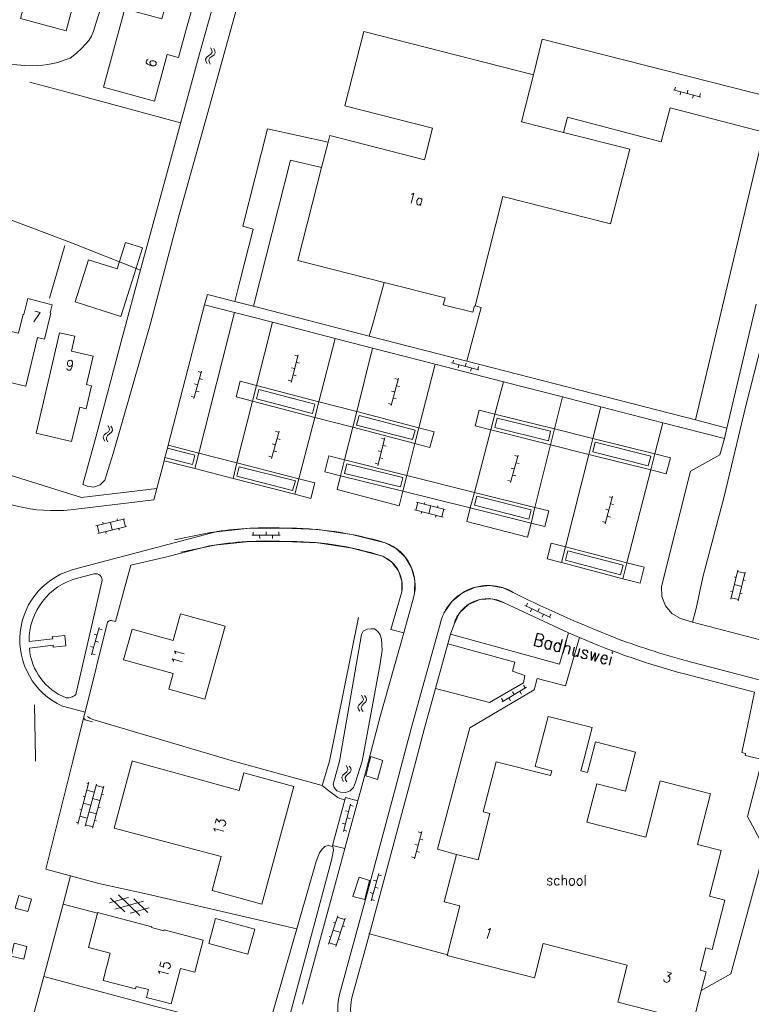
# Model space of a CAD drawing. Header units: metres. Extents: x 189705 to 199106, y 581686 to 588448.
# Tile 465 of 555: x 198479 to 198593, y 585462 to 585615. Entities that reach past the tile are written whole.
import ezdxf

# ---------------------------------------------------------------- set-up
doc = ezdxf.new("R2010")
doc.units = ezdxf.units.M
doc.layers.add('B-WA-OG-GBKN-G', color=7, linetype='Continuous', lineweight=18)
doc.styles.add('Style-STANDARD', font='STANDARD.shx')

msp = doc.modelspace()

# ---------------------------------------------------------------- linework, layer by layer
at = {"layer": 'B-WA-OG-GBKN-G'}
for p, q in [((198509.076, 585610.277), (198508.884, 585610.638)), ((198508.113, 585608.881), (198508.29, 585609.17)), ((198508.29, 585609.17), (198508.614, 585609.416)), ((198508.614, 585609.416), (198508.939, 585609.663)), ((198508.772, 585609.054), (198509.099, 585609.309)), ((198508.939, 585609.663), (198509.113, 585609.943)), ((198509.113, 585609.943), (198509.076, 585610.277)), ((198509.099, 585609.309), (198509.425, 585609.554)), ((198509.56, 585610.168), (198509.369, 585610.529)), ((198509.425, 585609.554), (198509.599, 585609.833)), ((198509.599, 585609.833), (198509.56, 585610.168)), ((198508.153, 585608.556), (198508.113, 585608.881)), ((198508.345, 585608.197), (198508.153, 585608.556)), ((198508.603, 585608.775), (198508.772, 585609.054)), ((198508.64, 585608.449), (198508.603, 585608.775)), ((198508.83, 585608.088), (198508.64, 585608.449)), ((198580.97, 585604.538), (198580.845, 585604.054)), ((198580.651, 585604.104), (198584.911, 585603.001)), ((198581.813, 585603.803), (198581.688, 585603.319)), ((198582.906, 585604.037), (198582.781, 585603.553)), ((198583.749, 585603.302), (198583.624, 585602.818)), ((198584.842, 585603.536), (198584.717, 585603.051)), ((198521.359, 585558.743), (198522.475, 585562.999)), ((198521.94, 585562.933), (198522.424, 585562.806)), ((198522.171, 585561.839), (198522.654, 585561.712)), ((198546.24, 585561.772), (198550.498, 585560.664)), ((198546.56, 585562.205), (198546.434, 585561.722)), ((198506.304, 585556.24), (198507.474, 585560.482)), ((198506.939, 585560.422), (198507.421, 585560.289)), ((198521.433, 585560.998), (198521.917, 585560.871)), ((198547.401, 585561.47), (198547.275, 585560.986)), ((198548.495, 585561.702), (198548.369, 585561.218)), ((198549.337, 585560.966), (198549.211, 585560.482)), ((198550.431, 585561.198), (198550.305, 585560.714)), ((198507.155, 585559.325), (198507.637, 585559.192)), ((198520.926, 585559.063), (198521.41, 585558.937)), ((198521.663, 585559.904), (198522.147, 585559.777)), ((198536.877, 585555.134), (198538.006, 585559.387)), ((198537.471, 585559.322), (198537.954, 585559.194)), ((198506.407, 585558.494), (198506.889, 585558.361)), ((198506.623, 585557.397), (198507.105, 585557.264)), ((198536.958, 585557.389), (198537.441, 585557.261)), ((198537.698, 585558.227), (198538.181, 585558.099)), ((198505.875, 585556.566), (198506.357, 585556.433)), ((198537.185, 585556.294), (198537.668, 585556.166)), ((198536.445, 585555.456), (198536.928, 585555.327)), ((198492.711, 585550.834), (198493.029, 585551.09)), ((198493.15, 585551.707), (198492.95, 585552.063)), ((198493.029, 585551.09), (198493.196, 585551.374)), ((198493.196, 585551.374), (198493.15, 585551.707)), ((198493.638, 585551.611), (198493.437, 585551.967)), ((198493.518, 585550.993), (198493.685, 585551.277)), ((198493.685, 585551.277), (198493.638, 585551.611)), ((198518.328, 585546.942), (198519.498, 585551.184)), ((198518.963, 585551.124), (198519.445, 585550.991)), ((198492.224, 585550.287), (198492.393, 585550.581)), ((198492.272, 585549.963), (198492.224, 585550.287)), ((198492.473, 585549.609), (198492.272, 585549.963)), ((198492.393, 585550.581), (198492.711, 585550.834)), ((198492.716, 585550.194), (198492.878, 585550.476)), ((198492.761, 585549.868), (198492.716, 585550.194)), ((198492.96, 585549.513), (198492.761, 585549.868)), ((198492.878, 585550.476), (198493.199, 585550.74)), ((198493.199, 585550.74), (198493.518, 585550.993)), ((198519.179, 585550.027), (198519.661, 585549.894)), ((198534.812, 585545.87), (198535.903, 585550.133)), ((198535.369, 585550.063), (198535.854, 585549.939)), ((198518.431, 585549.196), (198518.913, 585549.063)), ((198518.647, 585548.099), (198519.129, 585547.966)), ((198534.873, 585548.125), (198535.358, 585548.001)), ((198535.606, 585548.97), (198536.09, 585548.846)), ((198517.899, 585547.268), (198518.381, 585547.135)), ((198535.11, 585547.033), (198535.594, 585546.909)), ((198555.399, 585543.2), (198556.577, 585547.439)), ((198556.042, 585547.381), (198556.524, 585547.247)), ((198534.377, 585546.188), (198534.862, 585546.064)), ((198555.506, 585545.454), (198555.988, 585545.32)), ((198556.256, 585546.283), (198556.738, 585546.149)), ((198554.971, 585543.527), (198555.452, 585543.393)), ((198555.72, 585544.356), (198556.202, 585544.222)), ((198570.079, 585536.813), (198571.212, 585541.065)), ((198570.678, 585541), (198571.161, 585540.871)), ((198544.958, 585537.836), (198540.504, 585538.985)), ((198540.698, 585538.935), (198540.997, 585540.097)), ((198545.258, 585538.998), (198540.804, 585540.147)), ((198542.014, 585539.835), (198542.089, 585540.125)), ((198542.731, 585538.41), (198543.031, 585539.572)), ((198544.046, 585539.311), (198544.121, 585539.601)), ((198544.764, 585537.886), (198545.064, 585539.048)), ((198570.163, 585539.068), (198570.646, 585538.939)), ((198570.903, 585539.905), (198571.386, 585539.776)), ((198491.103, 585536.465), (198495.571, 585537.561)), ((198494.383, 585537.578), (198494.454, 585537.287)), ((198495.377, 585537.513), (198495.663, 585536.348)), ((198541.543, 585538.407), (198541.617, 585538.698)), ((198543.768, 585537.833), (198543.843, 585538.124)), ((198570.388, 585537.973), (198570.871, 585537.844)), ((198491.298, 585536.513), (198491.583, 585535.348)), ((198491.389, 585535.3), (198495.857, 585536.395)), ((198492.151, 585537.031), (198492.222, 585536.74)), ((198493.337, 585537.013), (198493.623, 585535.848)), ((198494.643, 585536.098), (198494.714, 585535.806)), ((198569.647, 585537.135), (198570.13, 585537.006)), ((198492.605, 585535.598), (198492.677, 585535.307)), ((198515.288, 585535.017), (198519.688, 585535.049)), ((198515.484, 585535.518), (198515.488, 585535.018)), ((198516.488, 585535.026), (198516.492, 585534.526)), ((198517.484, 585535.533), (198517.488, 585535.033)), ((198518.488, 585535.04), (198518.492, 585534.54)), ((198519.484, 585535.548), (198519.488, 585535.048)), ((198589.538, 585525.133), (198590.629, 585529.601)), ((198590.065, 585528.555), (198590.356, 585528.484)), ((198590.581, 585529.407), (198591.747, 585529.123)), ((198590.704, 585524.848), (198591.794, 585529.317)), ((198590.083, 585527.367), (198591.249, 585527.083)), ((198591.498, 585528.103), (198591.79, 585528.032)), ((198589.52, 585526.323), (198589.811, 585526.252)), ((198589.586, 585525.327), (198590.752, 585525.042)), ((198591.001, 585526.064), (198591.292, 585525.993)), ((198557.613, 585524.111), (198561.604, 585522.258)), ((198558.005, 585524.48), (198557.795, 585524.026)), ((198558.702, 585523.605), (198558.491, 585523.152)), ((198559.819, 585523.638), (198559.609, 585523.184)), ((198560.516, 585522.763), (198560.305, 585522.31)), ((198561.633, 585522.796), (198561.423, 585522.342)), ((198491.626, 585520.701), (198490.436, 585516.465)), ((198492.053, 585520.373), (198491.572, 585520.508)), ((198491.302, 585519.546), (198490.82, 585519.681)), ((198490.761, 585517.62), (198490.279, 585517.755)), ((198491.513, 585518.448), (198491.031, 585518.583)), ((198490.972, 585516.522), (198490.49, 585516.657)), ((198554.08, 585509.171), (198557.846, 585511.446)), ((198557.416, 585511.77), (198557.675, 585511.342)), ((198532.275, 585510.204), (198532.508, 585509.869)), ((198532.508, 585509.869), (198532.585, 585509.55)), ((198532.769, 585510.155), (198533.004, 585509.823)), ((198533.004, 585509.823), (198533.084, 585509.505)), ((198555.704, 585510.736), (198555.963, 585510.308)), ((198556.819, 585510.825), (198557.077, 585510.397)), ((198531.865, 585508.676), (198531.726, 585508.377)), ((198531.726, 585508.377), (198531.807, 585508.049)), ((198532.158, 585508.959), (198531.865, 585508.676)), ((198532.451, 585509.253), (198532.158, 585508.959)), ((198532.361, 585508.627), (198532.223, 585508.328)), ((198532.223, 585508.328), (198532.301, 585508.001)), ((198532.653, 585508.913), (198532.361, 585508.627)), ((198532.585, 585509.55), (198532.451, 585509.253)), ((198532.944, 585509.197), (198532.653, 585508.913)), ((198533.084, 585509.505), (198532.944, 585509.197)), ((198553.992, 585509.702), (198554.251, 585509.274)), ((198555.107, 585509.791), (198555.365, 585509.363)), ((198531.807, 585508.049), (198532.041, 585507.715)), ((198532.301, 585508.001), (198532.536, 585507.666)), ((198529.905, 585499.313), (198530.116, 585498.964)), ((198530.395, 585499.234), (198530.609, 585498.887)), ((198529.4, 585497.814), (198529.243, 585497.524)), ((198529.71, 585498.078), (198529.4, 585497.814)), ((198530.021, 585498.353), (198529.71, 585498.078)), ((198529.892, 585497.734), (198529.735, 585497.445)), ((198530.201, 585498.001), (198529.892, 585497.734)), ((198530.173, 585498.641), (198530.021, 585498.353)), ((198530.116, 585498.964), (198530.173, 585498.641)), ((198530.51, 585498.266), (198530.201, 585498.001)), ((198530.669, 585498.565), (198530.51, 585498.266)), ((198530.609, 585498.887), (198530.669, 585498.565)), ((198490.012, 585496.708), (198488.272, 585490.238)), ((198491.169, 585496.397), (198489.429, 585489.927)), ((198489.96, 585496.515), (198489.67, 585496.593)), ((198492.328, 585496.085), (198490.588, 585489.615)), ((198492.276, 585495.892), (198491.117, 585496.204)), ((198529.243, 585497.524), (198529.302, 585497.192)), ((198529.302, 585497.192), (198529.516, 585496.843)), ((198529.735, 585497.445), (198529.793, 585497.113)), ((198529.793, 585497.113), (198530.006, 585496.764)), ((198489.415, 585494.487), (198489.125, 585494.565)), ((198490.844, 585495.19), (198489.687, 585495.501)), ((198492.293, 585494.8), (198492.003, 585494.878)), ((198490.299, 585493.162), (198489.142, 585493.473)), ((198491.731, 585493.864), (198490.572, 585494.176)), ((198530.58, 585493.331), (198529.476, 585489.072)), ((198531.014, 585493.012), (198530.53, 585493.137)), ((198488.869, 585492.459), (198488.58, 585492.537)), ((198491.185, 585491.836), (198490.026, 585492.148)), ((198491.748, 585492.772), (198491.458, 585492.85)), ((198530.279, 585492.169), (198529.795, 585492.295)), ((198488.324, 585490.431), (198488.034, 585490.509)), ((198489.754, 585491.134), (198488.597, 585491.445)), ((198490.64, 585489.808), (198489.481, 585490.12)), ((198491.202, 585490.744), (198490.912, 585490.822)), ((198529.777, 585490.233), (198529.293, 585490.359)), ((198530.512, 585491.076), (198530.028, 585491.201)), ((198530.01, 585489.14), (198529.526, 585489.265)), ((198540.493, 585484.815), (198541.626, 585489.067)), ((198541.092, 585489.002), (198541.575, 585488.873)), ((198540.577, 585487.07), (198541.06, 585486.941)), ((198541.317, 585487.907), (198541.8, 585487.778)), ((198540.802, 585485.975), (198541.285, 585485.846)), ((198540.061, 585485.137), (198540.544, 585485.008)), ((198534.973, 585482.549), (198533.772, 585478.316)), ((198535.399, 585482.22), (198534.918, 585482.356)), ((198534.645, 585481.394), (198534.164, 585481.531)), ((198534.099, 585479.47), (198533.618, 585479.607)), ((198534.853, 585480.296), (198534.372, 585480.432)), ((198493.192, 585478.024), (198496.128, 585478.849)), ((198495.56, 585476.622), (198493.378, 585478.753)), ((198494.052, 585477.007), (198498.478, 585478.25)), ((198497.91, 585476.022), (198494.622, 585479.233)), ((198499.151, 585476.503), (198496.966, 585478.635)), ((198534.307, 585478.372), (198533.826, 585478.508)), ((198496.399, 585476.407), (198499.336, 585477.231)), ((198527.186, 585471.595), (198528.588, 585475.976)), ((198527.951, 585474.972), (198528.237, 585474.88)), ((198528.328, 585471.229), (198529.731, 585475.61)), ((198528.527, 585475.785), (198529.67, 585475.419)), ((198527.887, 585473.785), (198529.03, 585473.419)), ((198529.35, 585474.419), (198529.635, 585474.328)), ((198527.247, 585471.785), (198528.389, 585471.419)), ((198527.251, 585472.783), (198527.537, 585472.692)), ((198528.71, 585472.421), (198528.996, 585472.33))]:
    msp.add_line(p, q, dxfattribs=at)
at = {"layer": 'B-WA-OG-GBKN-G', "flags": 128}
for points in [[(198493.791, 585547.724), (198499.563, 585567.854), (198504.002, 585584.744), (198508.441, 585600.618), (198514.808, 585623.628), (198521.454, 585647.249), (198526.831, 585667.237), (198527.212, 585668.431), (198527.415, 585668.609), (198527.694, 585668.71), (198528.151, 585668.711), (198541.97, 585665.868), (198550.988, 585664.118), (198573.241, 585659.753), (198590.439, 585656.277), (198600.68, 585654.207)], [(198491.07, 585550.256), (198495.17, 585565.644), (198498.036, 585576.184), (198502.348, 585592.083), (198507.142, 585609.684), (198512.723, 585629.622)], [(198505.226, 585614.063), (198507.049, 585620.466), (198503.113, 585621.55), (198501.343, 585615.121)], [(198486.472, 585613.256), (198487.792, 585618.099), (198480.71, 585620.03), (198479.389, 585615.187), (198486.472, 585613.256)], [(198492.379, 585618.555), (198492.254, 585617.961), (198491.417, 585615.396), (198490.707, 585613.237), (198490.402, 585612.424), (198490.021, 585611.789), (198489.514, 585611.23), (198488.853, 585610.519), (198488.066, 585609.782), (198487.101, 585609.046), (198486.162, 585608.69), (198485.171, 585608.36), (198483.647, 585608.029), (198482.098, 585607.851), (198480.091, 585607.876), (198478.821, 585607.978), (198476.484, 585608.282), (198474.325, 585608.891), (198466.882, 585610.795), (198460.074, 585612.698), (198456.687, 585613.702)], [(198501.343, 585615.121), (198495.577, 585616.691), (198492.266, 585604.534), (198500.178, 585602.379), (198502.149, 585609.615), (198503.885, 585609.142), (198505.226, 585614.063)], [(198549.797, 585570.608), (198549.525, 585569.643), (198544.968, 585570.786), (198545.234, 585571.844), (198535.777, 585574.237), (198522.405, 585577.651), (198526.091, 585592.09), (198527.093, 585596.014), (198527.35, 585597.02), (198542.03, 585593.272), (198543.279, 585598.165), (198529.695, 585601.633), (198532.639, 585613.163), (198558.974, 585606.439), (198557.118, 585599.172), (198563.622, 585597.511), (198573.87, 585594.895), (198570.884, 585583.303), (198554.175, 585587.591), (198549.886, 585570.6)], [(198595.929, 585602.907), (198560.301, 585611.996), (198558.974, 585606.439)], [(198480.858, 585605.314), (198487.078, 585603.662), (198504.231, 585598.997)], [(198594.654, 585597.538), (198580.151, 585601.308), (198578.732, 585596.025), (198564.231, 585599.856), (198563.622, 585597.511)], [(198447.154, 585597.585), (198456.444, 585575.458), (198472.641, 585545.947), (198488.863, 585540.858), (198500.561, 585542.269)], [(198527.093, 585596.014), (198517.709, 585598.071), (198513.874, 585582.954), (198515.502, 585582.489), (198513.403, 585574.362)], [(198584.056, 585552.902), (198594.654, 585597.538)], [(198515.552, 585570.541), (198521.282, 585593.182), (198526.091, 585592.09)], [(198476.747, 585584.358), (198483.911, 585581.667)], [(198483.911, 585581.667), (198487.29, 585580.398), (198498.025, 585576.141)], [(198497.048, 585575.482), (198498.33, 585579.613), (198495.707, 585580.45), (198494.374, 585576.333)], [(198483.908, 585571.786), (198484.885, 585575.141), (198486.289, 585579.962)], [(198497.048, 585575.482), (198494.971, 585568.96), (198487.869, 585571.222), (198489.946, 585577.743), (198494.374, 585576.333)], [(198512.625, 585571.295), (198513.403, 585574.362)], [(198534.032, 585567.83), (198535.777, 585574.237)], [(198484.108, 585569.488), (198483.999, 585569.516), (198484.324, 585570.776), (198480.565, 585571.746), (198479.927, 585569.276), (198479.808, 585569.307), (198479.111, 585566.389), (198477.113, 585566.854), (198476.504, 585564.239), (198476.935, 585564.139), (198475.778, 585559.163), (198480.234, 585558.126)], [(198507.962, 585570.754), (198508.386, 585572.386), (198512.625, 585571.295)], [(198512.617, 585571.265), (198512.625, 585571.295)], [(198512.625, 585571.295), (198515.552, 585570.541)], [(198593.501, 585570.893), (198588.941, 585551.645)], [(198480.234, 585558.126), (198482.048, 585565.719), (198483.144, 585565.457), (198484.108, 585569.488)], [(198502.308, 585548.994), (198507.962, 585570.754)], [(198507.042, 585547.777), (198512.576, 585569.567)], [(198512.576, 585569.567), (198507.962, 585570.754)], [(198518.471, 585568.051), (198512.576, 585569.567)], [(198515.552, 585570.541), (198533.489, 585565.922)], [(198549.353, 585564.764), (198550.818, 585570.369), (198549.886, 585570.6)], [(198595.738, 585570.305), (198591.9, 585555.095), (198588.502, 585541.05), (198585.23, 585528.528), (198584.16, 585523.664)], [(198515.998, 585558.248), (198518.471, 585568.051)], [(198528.196, 585565.549), (198518.471, 585568.051)], [(198533.489, 585565.922), (198534.032, 585567.83)], [(198481.837, 585550.874), (198483.916, 585559.718), (198485.439, 585566.431), (198487.84, 585565.886), (198487.313, 585563.564), (198490.65, 585562.807), (198489.649, 585558.396), (198490.439, 585558.217)], [(198528.196, 585565.549), (198525.656, 585555.729)], [(198534.001, 585564.056), (198528.196, 585565.549)], [(198533.489, 585565.922), (198548.64, 585562.021)], [(198531.534, 585554.195), (198534.001, 585564.056)], [(198543.706, 585561.56), (198534.001, 585564.056)], [(198549.353, 585564.764), (198548.64, 585562.021)], [(198548.64, 585562.021), (198584.056, 585552.902)], [(198541.192, 585551.676), (198543.706, 585561.56)], [(198554.303, 585558.834), (198543.706, 585561.56)], [(198515.998, 585558.248), (198513.484, 585558.904), (198512.854, 585556.486), (198515.387, 585555.825)], [(198552.98, 585553.802), (198554.303, 585558.834)], [(198563.437, 585556.485), (198554.303, 585558.834)], [(198481.837, 585550.874), (198487.311, 585549.557), (198488.59, 585554.871), (198489.577, 585554.634), (198490.439, 585558.217)], [(198515.387, 585555.825), (198515.998, 585558.248)], [(198516.36, 585557.637), (198525.044, 585555.358), (198524.663, 585553.887), (198515.994, 585556.185), (198516.36, 585557.637)], [(198525.656, 585555.729), (198515.998, 585558.248)], [(198512.972, 585546.252), (198515.387, 585555.825)], [(198525.031, 585553.313), (198515.387, 585555.825)], [(198525.656, 585555.729), (198525.031, 585553.313)], [(198531.534, 585554.195), (198525.656, 585555.729)], [(198563.437, 585556.485), (198562.2, 585551.508)], [(198569.375, 585554.958), (198563.437, 585556.485)], [(198530.929, 585551.776), (198531.534, 585554.195)], [(198541.192, 585551.676), (198531.534, 585554.195)], [(198552.347, 585551.396), (198549.926, 585552.005), (198550.552, 585554.407), (198552.98, 585553.802)], [(198569.375, 585554.958), (198568.141, 585550.029)], [(198579.007, 585552.48), (198569.375, 585554.958)], [(198525.031, 585553.313), (198522.567, 585543.785)], [(198530.929, 585551.776), (198525.031, 585553.313)], [(198531.899, 585553.593), (198540.585, 585551.318), (198540.217, 585549.873), (198531.525, 585552.098), (198531.899, 585553.593)], [(198552.347, 585551.396), (198552.98, 585553.802)], [(198561.271, 585549.662), (198552.959, 585551.757), (198553.338, 585553.198), (198561.603, 585551.18), (198561.271, 585549.662)], [(198552.98, 585553.802), (198562.2, 585551.508)], [(198584.056, 585552.902), (198588.941, 585551.645)], [(198529.665, 585546.725), (198530.929, 585551.776)], [(198540.578, 585549.262), (198530.929, 585551.776)], [(198541.192, 585551.676), (198543.53, 585551.067), (198542.901, 585548.656), (198540.578, 585549.262)], [(198540.578, 585549.262), (198541.192, 585551.676)], [(198549.792, 585541.682), (198552.347, 585551.396)], [(198552.347, 585551.396), (198561.593, 585549.067)], [(198562.2, 585551.508), (198561.593, 585549.067)], [(198562.2, 585551.508), (198568.141, 585550.029)], [(198577.767, 585547.633), (198579.007, 585552.48)], [(198588.557, 585550.024), (198579.007, 585552.48)], [(198588.941, 585551.645), (198588.557, 585550.024)], [(198489.717, 585542.633), (198489.07, 585542.9), (198491.07, 585550.256)], [(198568.141, 585550.029), (198567.527, 585547.573)], [(198568.141, 585550.029), (198577.767, 585547.633)], [(198588.557, 585550.024), (198587.844, 585547.514), (198583.287, 585544.953), (198578.812, 585527.086)], [(198501.811, 585547.082), (198502.189, 585548.534)], [(198501.811, 585547.082), (198506.075, 585546.003), (198506.447, 585547.467), (198502.189, 585548.534)], [(198502.189, 585548.534), (198502.308, 585548.994)], [(198507.042, 585547.777), (198502.308, 585548.994)], [(198539.317, 585544.307), (198540.578, 585549.262)], [(198561.593, 585549.067), (198559.173, 585539.332)], [(198561.593, 585549.067), (198567.527, 585547.573)], [(198576.745, 585545.768), (198577.158, 585547.269), (198568.515, 585549.462), (198568.153, 585547.961), (198576.745, 585545.768)], [(198493.791, 585547.724), (198492.48, 585543.588)], [(198500.561, 585542.269), (198501.683, 585546.589)], [(198501.683, 585546.589), (198501.811, 585547.082)], [(198506.43, 585545.369), (198501.683, 585546.589)], [(198506.43, 585545.369), (198507.042, 585547.777)], [(198512.972, 585546.252), (198507.042, 585547.777)], [(198529.047, 585544.254), (198526.58, 585544.867), (198527.216, 585547.339), (198529.665, 585546.725)], [(198529.047, 585544.254), (198529.665, 585546.725)], [(198539.317, 585544.307), (198529.665, 585546.725)], [(198567.527, 585547.573), (198563.929, 585533.203)], [(198567.527, 585547.573), (198577.133, 585545.155)], [(198577.767, 585547.633), (198580.189, 585547.03), (198579.541, 585544.548), (198577.133, 585545.155)], [(198577.133, 585545.155), (198577.767, 585547.633)], [(198512.364, 585543.843), (198506.43, 585545.369)], [(198512.364, 585543.843), (198512.972, 585546.252)], [(198522.027, 585543.482), (198521.586, 585541.988), (198512.971, 585544.203), (198513.309, 585545.649), (198522.027, 585543.482)], [(198522.567, 585543.785), (198512.972, 585546.252)], [(198529.654, 585544.619), (198538.349, 585542.529), (198538.707, 585543.997), (198529.995, 585546.127), (198529.654, 585544.619)], [(198573.449, 585530.747), (198577.133, 585545.155)], [(198489.717, 585542.633), (198490.756, 585542.499), (198491.746, 585542.841), (198492.48, 585543.588)], [(198521.945, 585541.379), (198512.364, 585543.843)], [(198521.945, 585541.379), (198524.435, 585540.739), (198525.054, 585543.146), (198522.567, 585543.785)], [(198522.567, 585543.785), (198521.945, 585541.379)], [(198538.695, 585541.859), (198538.121, 585539.603), (198528.516, 585542.129), (198529.047, 585544.254)], [(198529.047, 585544.254), (198538.695, 585541.859)], [(198538.695, 585541.859), (198539.317, 585544.307)], [(198549.792, 585541.682), (198539.317, 585544.307)], [(198487.183, 585538.961), (198500.085, 585540.503), (198500.561, 585542.269)], [(198538.695, 585541.859), (198549.156, 585539.262)], [(198549.156, 585539.262), (198549.792, 585541.682)], [(198549.781, 585539.673), (198558.21, 585537.529), (198558.603, 585538.959), (198550.181, 585541.113), (198549.781, 585539.673)], [(198559.173, 585539.332), (198549.792, 585541.682)], [(198549.156, 585539.262), (198548.609, 585537.181), (198558.023, 585534.705), (198558.575, 585536.923)], [(198549.156, 585539.262), (198558.575, 585536.923)], [(198558.575, 585536.923), (198560.726, 585536.389), (198561.342, 585538.788), (198559.173, 585539.332)], [(198559.173, 585539.332), (198558.575, 585536.923)], [(198520.176, 585536.133), (198514.495, 585536.078), (198508.848, 585535.464), (198503.288, 585534.296)], [(198535.972, 585533.866), (198530.789, 585535.138), (198525.507, 585535.896), (198520.176, 585536.133)], [(198509.89, 585535.62), (198488.153, 585529.851)], [(198493.471, 585521.795), (198494.16, 585521.625), (198496.529, 585530.379), (198502.308, 585531.713), (198508.711, 585533.377)], [(198520.307, 585534.07), (198514.909, 585534.063), (198509.54, 585533.511), (198504.253, 585532.421)], [(198535.568, 585531.777), (198530.572, 585533.082), (198525.466, 585533.85), (198520.307, 585534.07)], [(198540.524, 585526.149), (198540.555, 585528.083), (198540.061, 585529.954), (198539.078, 585531.62), (198537.68, 585532.958), (198535.972, 585533.866)], [(198563.929, 585533.203), (198561.698, 585533.778), (198561.07, 585531.369), (198563.322, 585530.777)], [(198563.929, 585533.203), (198563.322, 585530.777)], [(198563.929, 585533.203), (198573.449, 585530.747)], [(198538.522, 585526.229), (198538.54, 585527.915), (198538.005, 585529.514), (198536.977, 585530.85), (198535.568, 585531.777)], [(198563.927, 585531.135), (198572.459, 585528.892), (198572.839, 585530.388), (198564.292, 585532.593), (198563.927, 585531.135)], [(198572.819, 585528.28), (198563.322, 585530.777)], [(198573.449, 585530.747), (198576.122, 585530.057), (198575.476, 585527.582), (198572.819, 585528.28)], [(198572.819, 585528.28), (198573.449, 585530.747)], [(198490.821, 585529.036), (198488.263, 585528.384)], [(198487.972, 585510.308), (198492.04, 585527.798)], [(198556.223, 585525.913), (198554.268, 585526.865), (198552.124, 585527.226), (198549.965, 585526.969), (198547.966, 585526.113), (198546.289, 585524.729), (198545.071, 585522.928)], [(198578.812, 585527.086), (198578.847, 585525.527), (198579.399, 585524.068), (198580.406, 585522.876), (198581.752, 585522.088)], [(198538.823, 585519.886), (198536.822, 585520.431), (198538.522, 585526.229)], [(198540.346, 585525.325), (198538.823, 585519.886)], [(198554.382, 585524.547), (198552.555, 585525.145), (198550.634, 585525.062), (198548.865, 585524.309), (198547.473, 585522.982), (198546.637, 585521.251)], [(198564.368, 585519.9), (198554.382, 585524.547)], [(198583.593, 585521.564), (198584.16, 585523.664)], [(198495.4, 585515.69), (198503.074, 585513.566), (198502.403, 585511.143), (198507.981, 585509.599), (198511.118, 585520.933), (198504.24, 585522.836), (198503.095, 585518.696), (198496.72, 585520.46)], [(198531.832, 585522.293), (198527.343, 585500)], [(198581.752, 585522.088), (198583.593, 585521.564)], [(198489.424, 585507.6), (198492.889, 585521.524)], [(198532.378, 585500), (198535.17, 585515.085), (198535.474, 585517.193), (198535.448, 585518.031), (198535.372, 585518.92), (198535.168, 585519.555), (198534.838, 585520.113), (198534.304, 585520.494), (198533.771, 585520.494), (198533.187, 585520.443), (198532.527, 585520.138), (198532.273, 585519.63), (198531.031, 585512.519), (198528.889, 585500)], [(198544.488, 585521.257), (198540.122, 585505.609), (198538.649, 585500)], [(198546.637, 585521.251), (198546.108, 585519.658)], [(198583.593, 585521.564), (198594.286, 585518.734)], [(198480.726, 585518.543), (198484.404, 585518.943), (198484.327, 585519.256), (198486.256, 585519.481), (198486.428, 585517.87), (198484.479, 585517.643), (198484.478, 585517.962), (198480.783, 585517.493)], [(198495.4, 585515.69), (198496.72, 585520.46)], [(198538.823, 585519.886), (198535.186, 585506.89), (198533.386, 585500)], [(198545.696, 585518.179), (198546.108, 585519.658)], [(198546.108, 585519.658), (198562.969, 585515.02), (198564.368, 585519.9)], [(198566.066, 585519.171), (198563.924, 585511.652), (198559.503, 585512.79), (198559.079, 585511.037), (198549.061, 585505.141), (198547.69, 585500)], [(198566.066, 585519.171), (198564.368, 585519.9)], [(198543.763, 585511.232), (198552.151, 585509.069), (198557.409, 585512.147), (198557.636, 585513.291), (198555.688, 585513.927), (198556.062, 585515.36), (198545.696, 585518.179)], [(198543.763, 585511.232), (198545.696, 585518.179)], [(198602.864, 585510.277), (198582.687, 585515.567)], [(198582.345, 585513.508), (198593.238, 585510.691), (198592.12, 585505.406), (198591.269, 585501.317), (198591.841, 585501.186), (198591.77, 585500.874), (198594.442, 585500.264), (198594.374, 585500)], [(198540.716, 585500), (198542.052, 585505.086), (198543.763, 585511.232)], [(198481.728, 585500), (198481.738, 585500.517), (198481.577, 585508.71)], [(198485.892, 585508.515), (198489.424, 585507.6)], [(198489.242, 585506.873), (198487.52, 585500)], [(198489.242, 585506.873), (198489.424, 585507.6)], [(198489.782, 585506.925), (198489.96, 585506.798), (198490.138, 585506.671), (198490.595, 585506.468), (198512.433, 585500)], [(198559.441, 585500), (198561.214, 585506.931), (198568.033, 585505.189), (198566.706, 585500)], [(198489.569, 585506.33), (198490.553, 585506.092)], [(198567.797, 585500), (198568.555, 585502.965), (198574.76, 585501.38), (198574.407, 585500)], [(198535.554, 585500), (198535.584, 585500.108), (198533.729, 585500.691), (198533.549, 585500)], [(198487.52, 585500), (198483.315, 585483.21), (198486.955, 585482.244), (198487.177, 585482.185)], [(198493.91, 585489.58), (198496.713, 585500)], [(198496.818, 585500), (198513.321, 585495.452), (198514.055, 585498.155), (198521.776, 585496.06), (198516.827, 585477.82), (198509.105, 585479.915), (198510.545, 585485.221), (198493.91, 585489.58)], [(198496.713, 585500), (198496.72, 585500.027), (198496.818, 585500)], [(198527.343, 585500), (198526.205, 585496.231), (198512.433, 585500)], [(198528.889, 585500), (198527.908, 585496.422), (198528.032, 585495.887), (198528.46, 585495.401), (198529.043, 585495.168), (198529.804, 585495.112), (198530.518, 585495.361), (198531.03, 585495.917), (198531.34, 585496.728), (198532.378, 585500)], [(198538.649, 585500), (198537.756, 585496.602), (198533.209, 585479.675), (198528.874, 585463.782)], [(198533.386, 585500), (198532.814, 585497.813), (198531.734, 585493.857)], [(198532.949, 585497.705), (198534.753, 585497.123), (198535.554, 585500)], [(198533.549, 585500), (198532.949, 585497.705)], [(198533.511, 585473.181), (198535.139, 585479.153), (198539.689, 585496.089), (198540.716, 585500)], [(198547.69, 585500), (198544.052, 585486.357), (198547.01, 585485.53)], [(198547.01, 585485.53), (198550.359, 585484.675), (198552.198, 585491.864), (198551.173, 585492.126), (198553.161, 585499.901), (198561.599, 585497.746), (198561.79, 585498.492), (198559.223, 585499.148), (198559.441, 585500)], [(198566.706, 585500), (198566.315, 585498.471), (198567.339, 585498.209), (198567.797, 585500)], [(198574.407, 585500), (198573.216, 585495.345), (198568.78, 585496.478), (198567.251, 585490.499), (198576.355, 585488.173), (198578.59, 585496.911), (198586.396, 585494.917), (198584.389, 585487.065), (198588.053, 585486.129), (198586.241, 585479.04), (198588.634, 585478.429), (198586.677, 585470.778), (198585.692, 585471.049), (198584.796, 585467.544), (198585.716, 585467.309), (198584.976, 585464.413)], [(198594.374, 585500), (198592.145, 585491.39), (198594.823, 585486.408), (198589.538, 585466.988), (198584.976, 585464.413)], [(198526.205, 585496.231), (198527.24, 585495.384), (198528.605, 585494.358), (198528.909, 585494.203), (198529.723, 585493.98)], [(198529.723, 585493.98), (198527.789, 585486.916), (198529.712, 585486.456)], [(198531.734, 585493.857), (198529.712, 585486.456)], [(198531.734, 585493.857), (198529.824, 585494.349), (198529.723, 585493.98)], [(198508.468, 585425.694), (198512.903, 585441.6), (198517.514, 585457.428), (198525.255, 585484.418), (198525.773, 585485.761), (198526.184, 585486.343), (198526.594, 585486.772), (198527.103, 585486.921), (198527.813, 585486.764), (198527.936, 585486.178), (198527.62, 585484.63), (198524.46, 585472.833), (198520.543, 585458.245), (198515.484, 585440.209), (198511.495, 585426.105), (198506.44, 585408.729), (198504.183, 585401.614)], [(198529.712, 585486.456), (198528.238, 585481.058), (198523.139, 585462.271)], [(198584.976, 585464.413), (198583.746, 585459.605), (198572.014, 585462.602), (198573.485, 585468.352), (198560.475, 585471.677), (198559.123, 585466.393), (198545.552, 585469.861), (198547.516, 585477.542), (198545.123, 585478.153), (198547.01, 585485.53)], [(198487.177, 585482.185), (198486.006, 585477.801)], [(198487.177, 585482.185), (198491.544, 585481.03)], [(198491.544, 585481.03), (198499.092, 585479.363)], [(198533.549, 585481.48), (198532.793, 585478.536), (198530.958, 585478.986), (198531.907, 585481.981), (198533.549, 585481.48)], [(198499.092, 585479.363), (198522.266, 585473.994)], [(198478.593, 585477.189), (198480.546, 585476.649), (198481.086, 585478.581), (198479.132, 585479.172), (198478.593, 585477.189)], [(198486.006, 585477.801), (198483.018, 585466.608)], [(198486.006, 585477.801), (198491.343, 585476.399)], [(198491.343, 585476.399), (198491.37, 585476.5), (198499.75, 585474.3), (198499.72, 585474.2), (198501.65, 585473.69), (198501.67, 585473.8), (198507.74, 585472.21), (198506.45, 585467.26), (198504.23, 585467.84), (198502.79, 585462.32), (198498.93, 585463.32), (198499.25, 585464.55), (198497.32, 585465.05), (198497.22, 585464.67), (198492.21, 585465.97), (198493.31, 585470.2), (198489.94, 585471.07), (198491.343, 585476.399)], [(198515.72, 585473.92), (198514.67, 585470.06), (198508.6, 585471.7), (198509.65, 585475.57), (198515.72, 585473.92)], [(198530.804, 585463.256), (198533.511, 585473.181)], [(198533.431, 585473.202), (198533.511, 585473.181)], [(198533.511, 585473.181), (198545.602, 585469.938)], [(198477.944, 585469.749), (198479.901, 585469.27), (198480.399, 585471.241), (198478.434, 585471.743), (198477.944, 585469.749)], [(198483.018, 585466.608), (198480.349, 585456.61)], [(198483.018, 585466.608), (198500.372, 585461.921), (198517.564, 585457.602)]]:
    msp.add_lwpolyline(points, dxfattribs=at)
at = {"layer": 'B-WA-OG-GBKN-G'}
for centre, radius, start, end in [((198484.716, 585563.663), 24.825, 237.05993, 275.70333), ((198517.889, 585478.609), 57.569, 87.72338, 97.98699), ((198520.432, 585481.752), 54.381, 73.39584, 90.26982), ((198517.673, 585480.775), 53.36, 87.17084, 99.66924), ((198520.818, 585485.54), 48.533, 72.30686, 90.60333), ((198533.539, 585527.229), 7.069, 344.37099, 69.86462), ((198533.517, 585527.124), 5.085, 349.85658, 66.20904), ((198490.612, 585518.803), 11.319, 102.54578, 245.35597), ((198490.802, 585518.632), 10.077, 104.59656, 180.50806), ((198491.053, 585528.045), 1.018, 345.9499, 103.16398), ((198551.938, 585519.595), 7.634, 55.85609, 167.42649), ((198551.822, 585519.814), 5.381, 61.59443, 164.51137), ((198654.673, 585727.977), 224.771, 244.02359, 248.21969), ((198493.367, 585521.259), 0.546, 78.98711, 150.94963), ((198612.617, 585626.757), 117.225, 246.60271, 255.03463), ((198610.902, 585622.518), 110.61, 249.00523, 255.22154), ((198489.786, 585518.208), 9.031, 184.53824, 248.69262), ((198486.668, 585511.641), 1.854, 264.91564, 288.83505), ((198486.63, 585511.751), 1.97, 288.86984, 312.93808), ((198489.695, 585506.776), 0.463, 167.89304, 254.22049), ((198536.592, 585461.677), 8, 164.74079, 254.92332), ((198536.59, 585461.676), 5.998, 164.72601, 254.93268)]:
    msp.add_arc(centre, radius, start, end, dxfattribs=at)

# ---------------------------------------------------------------- texts
at = {"layer": 'B-WA-OG-GBKN-G', "style": 'Style-STANDARD'}
for s, height, rotation, p in [('6', 1.6, 74.81021, (198500.267, 585607.47)), ('1a', 1.6, 345.69972, (198539.333, 585586.726)), ('7', 1.6, 345.99156, (198481.054, 585568.255)), ('9', 1.6, 349.92567, (198486.307, 585560.715)), ('Badhuswei', 2, 345.40804, (198558.738, 585517.98)), ('11', 1.6, 74.75493, (198504.296, 585514.749)), ('13', 1.6, 75.28269, (198510.753, 585488.46)), ('school', 1.6, 359.54164, (198560.944, 585480.751)), ('1', 1.6, 341.58317, (198551.135, 585472.721)), ('15', 1.6, 75.22728, (198502.157, 585466.331)), ('3', 1.6, 341.58317, (198578.905, 585465.89))]:
    msp.add_text(s, height=height, rotation=rotation, dxfattribs=at).set_placement(p)

doc.saveas('drawing.dxf')
